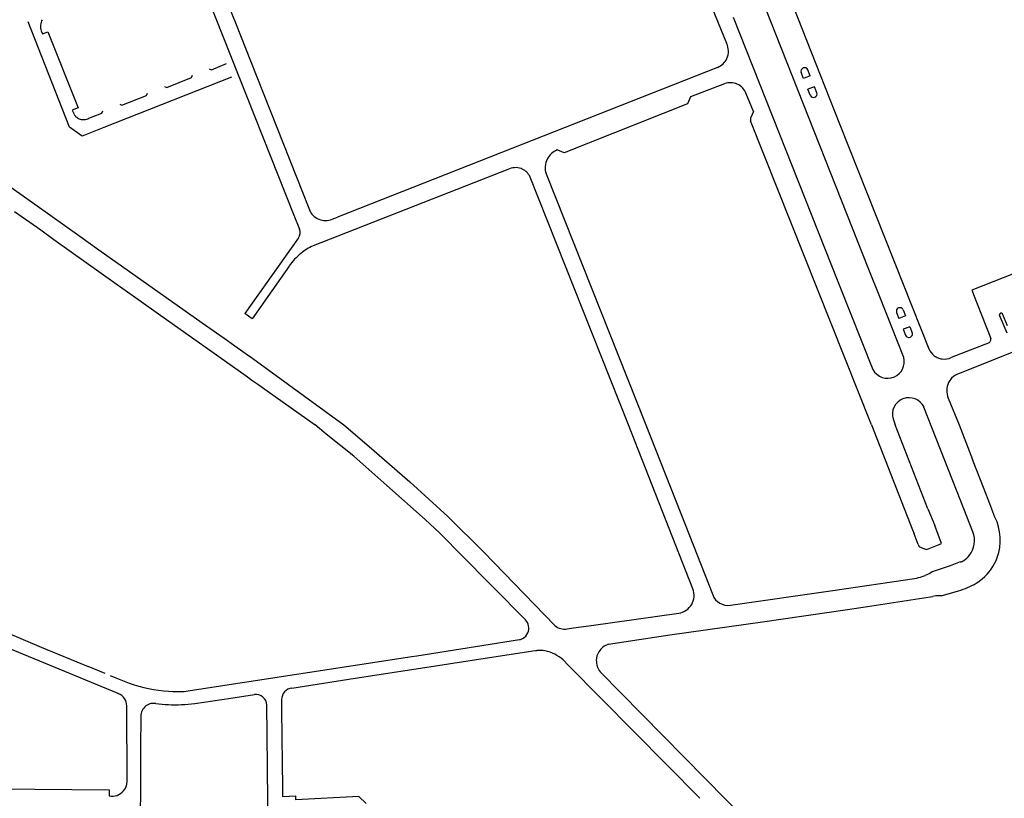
# Model space of a CAD drawing. Extents: x 148869 to 161638, y 453607 to 469810.
# Tile 925 of 1056: x 159127.4 to 159130.77, y 459859.54 to 459862.21. Entities that reach past the tile are written whole.
import ezdxf

# ---------------------------------------------------------------- set-up
doc = ezdxf.new("R2010")
doc.units = 0
doc.layers.add('LKI_V01_KANTRIJWEG', color=252, linetype='CONTINUOUS')

msp = doc.modelspace()

# ---------------------------------------------------------------- linework, layer by layer
at = {"layer": 'LKI_V01_KANTRIJWEG'}
for p, q in [((159128.0243, 459862.3197), (159128.3342, 459861.5383)), ((159128.0243, 459862.3197), (159128.3342, 459861.5383)), ((159129.7557, 459862.2719), (159129.8153, 459862.1265)), ((159129.7557, 459862.2719), (159129.8153, 459862.1265)), ((159130.303, 459861.3514), (159129.9472, 459862.2498)), ((159130.303, 459861.3514), (159129.9472, 459862.2498)), ((159130.0429, 459862.2554), (159130.1682, 459861.9374)), ((159130.0429, 459862.2554), (159130.1682, 459861.9374)), ((159129.8377, 459862.2157), (159130.1968, 459861.3109)), ((159129.8377, 459862.2157), (159130.1968, 459861.3109)), ((159127.4691, 459862.1695), (159127.4732, 459862.1585)), ((159127.4691, 459862.1695), (159127.4732, 459862.1585)), ((159128.0437, 459862.0394), (159128.0518, 459862.0362)), ((159128.0437, 459862.0394), (159128.0518, 459862.0362)), ((159128.0518, 459862.0362), (159128.1029, 459862.0569)), ((159128.0518, 459862.0362), (159128.1029, 459862.0569)), ((159129.7848, 459862.0442), (159128.4835, 459861.5315)), ((159129.7848, 459862.0442), (159128.4835, 459861.5315)), ((159128.121, 459862.0105), (159127.6836, 459861.8378)), ((159128.121, 459862.0105), (159127.6836, 459861.8378)), ((159127.8987, 459861.9756), (159127.9836, 459862.0093)), ((159127.8987, 459861.9756), (159127.9836, 459862.0093)), ((159127.9836, 459862.0093), (159127.9875, 459862.0169)), ((159127.9836, 459862.0093), (159127.9875, 459862.0169)), ((159130.0792, 459862.0061), (159130.0711, 459862.0265)), ((159130.0792, 459862.0061), (159130.0711, 459862.0265)), ((159130.1015, 459862.0149), (159130.0792, 459862.0061)), ((159130.1015, 459862.0149), (159130.0792, 459862.0061)), ((159130.1015, 459862.0149), (159130.0934, 459862.0354)), ((159130.1015, 459862.0149), (159130.0934, 459862.0354)), ((159127.8909, 459861.9785), (159127.8987, 459861.9756)), ((159127.8909, 459861.9785), (159127.8987, 459861.9756)), ((159129.8089, 459861.9877), (159129.6922, 459861.9435)), ((159129.8089, 459861.9877), (159129.6922, 459861.9435)), ((159130.1163, 459861.9777), (159130.094, 459861.9689)), ((159130.1163, 459861.9777), (159130.094, 459861.9689)), ((159130.1244, 459861.9573), (159130.1163, 459861.9777)), ((159130.1244, 459861.9573), (159130.1163, 459861.9777)), ((159127.7451, 459861.9141), (159127.8298, 459861.9481)), ((159127.7451, 459861.9141), (159127.8298, 459861.9481)), ((159127.8298, 459861.9481), (159127.8332, 459861.9556)), ((159127.8298, 459861.9481), (159127.8332, 459861.9556)), ((159129.9076, 459861.8933), (159129.8829, 459861.9533)), ((159129.9076, 459861.8933), (159129.8829, 459861.9533)), ((159130.1021, 459861.9484), (159130.094, 459861.9689)), ((159130.1021, 459861.9484), (159130.094, 459861.9689)), ((159130.1682, 459861.9374), (159130.2024, 459861.8509)), ((159130.1682, 459861.9374), (159130.2024, 459861.8509)), ((159127.7377, 459861.9177), (159127.7451, 459861.9141)), ((159127.7377, 459861.9177), (159127.7451, 459861.9141)), ((159127.632, 459861.8696), (159127.6765, 459861.8874)), ((159127.632, 459861.8696), (159127.6765, 459861.8874)), ((159127.6765, 459861.8874), (159127.6798, 459861.8947)), ((159127.6765, 459861.8874), (159127.6798, 459861.8947)), ((159129.9076, 459861.8933), (159129.8981, 459861.8728)), ((159129.9076, 459861.8933), (159129.8981, 459861.8728)), ((159130.3112, 459860.8195), (159129.8976, 459861.8613)), ((159130.3112, 459860.8195), (159129.8976, 459861.8613)), ((159130.2024, 459861.8509), (159130.3871, 459861.3848)), ((159130.2024, 459861.8509), (159130.3871, 459861.3848)), ((159129.0668, 459861.6943), (159128.3997, 459861.4335)), ((159129.0668, 459861.6943), (159128.3997, 459861.4335)), ((159129.4793, 459860.8195), (159129.1403, 459861.6739)), ((159129.4793, 459860.8195), (159129.1403, 459861.6739)), ((159129.1979, 459861.6799), (159129.5396, 459860.8195)), ((159129.1979, 459861.6799), (159129.5396, 459860.8195)), ((159127.3777, 459861.5503), (159127.4673, 459861.4872)), ((159127.3777, 459861.5503), (159127.4673, 459861.4872)), ((159128.3342, 459861.5383), (159128.3531, 459861.4903)), ((159128.3342, 459861.5383), (159128.3531, 459861.4903)), ((159128.4649, 459861.5241), (159128.4835, 459861.5315)), ((159128.4649, 459861.5241), (159128.4835, 459861.5315)), ((159127.4673, 459861.4872), (159127.5122, 459861.4546)), ((159127.4673, 459861.4872), (159127.5122, 459861.4546)), ((159128.3494, 459861.4605), (159128.1662, 459861.201)), ((159128.3494, 459861.4605), (159128.1662, 459861.201)), ((159128.3178, 459861.3639), (159128.1913, 459861.1834)), ((159128.3178, 459861.3639), (159128.1913, 459861.1834)), ((159130.3871, 459861.3848), (159130.3914, 459861.3741)), ((159130.3871, 459861.3848), (159130.3914, 459861.3741)), ((159130.3914, 459861.3741), (159130.5079, 459861.0801)), ((159130.3914, 459861.3741), (159130.5079, 459861.0801)), ((159130.3397, 459861.2586), (159130.303, 459861.3514)), ((159130.3397, 459861.2586), (159130.303, 459861.3514)), ((159130.1968, 459861.3109), (159130.2012, 459861.2999)), ((159130.1968, 459861.3109), (159130.2012, 459861.2999)), ((159130.2012, 459861.2999), (159130.3164, 459861.01)), ((159130.2012, 459861.2999), (159130.3164, 459861.01)), ((159127.8033, 459861.2483), (159127.8711, 459861.2001)), ((159127.8033, 459861.2483), (159127.8711, 459861.2001)), ((159130.4223, 459861.0501), (159130.3397, 459861.2586)), ((159130.4223, 459861.0501), (159130.3397, 459861.2586)), ((159130.6734, 459861.2345), (159130.7204, 459861.1162)), ((159130.6734, 459861.2345), (159130.7204, 459861.1162)), ((159127.8711, 459861.2001), (159128.1704, 459860.9875)), ((159127.8711, 459861.2001), (159128.1704, 459860.9875)), ((159128.1913, 459861.1834), (159128.1662, 459861.201)), ((159128.1913, 459861.1834), (159128.1662, 459861.201)), ((159130.3977, 459861.2049), (159130.4058, 459861.1845)), ((159130.3977, 459861.2049), (159130.4058, 459861.1845)), ((159130.42, 459861.2137), (159130.4281, 459861.1933)), ((159130.42, 459861.2137), (159130.4281, 459861.1933)), ((159130.7491, 459861.1966), (159130.7747, 459861.1346)), ((159130.7491, 459861.1966), (159130.7747, 459861.1346)), ((159130.7776, 459861.1586), (159130.7606, 459861.2006)), ((159130.7776, 459861.1586), (159130.7606, 459861.2006)), ((159128.0203, 459861.1698), (159128.107, 459861.1083)), ((159128.0203, 459861.1698), (159128.107, 459861.1083)), ((159130.4281, 459861.1933), (159130.4058, 459861.1845)), ((159130.4281, 459861.1933), (159130.4058, 459861.1845)), ((159130.4428, 459861.1561), (159130.4205, 459861.1473)), ((159130.4428, 459861.1561), (159130.4205, 459861.1473)), ((159130.4205, 459861.1473), (159130.4286, 459861.1268)), ((159130.4205, 459861.1473), (159130.4286, 459861.1268)), ((159130.4428, 459861.1561), (159130.4509, 459861.1356)), ((159130.4428, 459861.1561), (159130.4509, 459861.1356)), ((159128.107, 459861.1083), (159128.1315, 459861.091)), ((159128.107, 459861.1083), (159128.1315, 459861.091)), ((159130.7144, 459861.1012), (159130.5849, 459861.0502)), ((159130.7144, 459861.1012), (159130.5849, 459861.0502)), ((159128.1315, 459861.091), (159128.1792, 459861.0572)), ((159128.1315, 459861.091), (159128.1792, 459861.0572)), ((159128.1792, 459861.0572), (159128.1804, 459861.0564)), ((159128.1792, 459861.0572), (159128.1804, 459861.0564)), ((159128.1804, 459861.0564), (159128.5048, 459860.8195)), ((159128.1804, 459861.0564), (159128.5048, 459860.8195)), ((159130.5525, 459861.0456), (159130.5534, 459861.0455)), ((159130.5525, 459861.0456), (159130.5534, 459861.0455)), ((159128.1704, 459860.9875), (159128.1906, 459860.9732)), ((159128.1704, 459860.9875), (159128.1906, 459860.9732)), ((159128.1906, 459860.9732), (159128.2107, 459860.9589)), ((159128.1906, 459860.9732), (159128.2107, 459860.9589)), ((159128.2107, 459860.9589), (159128.2423, 459860.9365)), ((159128.2107, 459860.9589), (159128.2423, 459860.9365)), ((159128.2423, 459860.9365), (159128.4067, 459860.8195)), ((159128.2423, 459860.9365), (159128.4067, 459860.8195)), ((159130.5745, 459860.9117), (159130.6115, 459860.8195)), ((159130.5745, 459860.9117), (159130.6115, 459860.8195)), ((159130.3855, 459860.84), (159130.3925, 459860.8195)), ((159130.3855, 459860.84), (159130.3925, 459860.8195)), ((159129.7001, 459860.2584), (159129.4793, 459860.8195)), ((159129.7001, 459860.2584), (159129.4793, 459860.8195)), ((159130.505, 459860.5329), (159130.3926, 459860.8195)), ((159130.505, 459860.5329), (159130.3926, 459860.8195)), ((159130.6115, 459860.8195), (159130.6578, 459860.7009)), ((159130.6115, 459860.8195), (159130.6578, 459860.7009)), ((159130.505, 459860.5329), (159130.5282, 459860.4748)), ((159130.505, 459860.5329), (159130.5282, 459860.4748)), ((159130.7343, 459860.5041), (159130.7169, 459860.5495)), ((159130.7343, 459860.5041), (159130.7169, 459860.5495)), ((159130.4716, 459860.4103), (159130.4574, 459860.4466)), ((159130.4716, 459860.4103), (159130.4574, 459860.4466)), ((159130.4793, 459860.4013), (159130.4992, 459860.3928)), ((159130.4793, 459860.4013), (159130.4992, 459860.3928)), ((159130.4992, 459860.3928), (159130.5091, 459860.397)), ((159130.4992, 459860.3928), (159130.5091, 459860.397)), ((159130.5091, 459860.397), (159130.5431, 459860.4097)), ((159130.5091, 459860.397), (159130.5431, 459860.4097)), ((159129.1268, 459860.1525), (159128.9028, 459860.3793)), ((159129.1268, 459860.1525), (159128.9028, 459860.3793)), ((159130.5812, 459860.3371), (159130.5193, 459860.3165)), ((159130.5812, 459860.3371), (159130.5193, 459860.3165)), ((159130.6158, 459860.3504), (159130.5812, 459860.3371)), ((159130.6158, 459860.3504), (159130.5812, 459860.3371)), ((159130.1793, 459860.2529), (159130.4589, 459860.2942)), ((159130.1793, 459860.2529), (159130.4589, 459860.2942)), ((159130.4857, 459860.3011), (159130.496, 459860.3044)), ((159130.4857, 459860.3011), (159130.496, 459860.3044)), ((159129.8285, 459860.2024), (159130.1793, 459860.2529)), ((159129.8285, 459860.2024), (159130.1793, 459860.2529)), ((159130.5498, 459860.234), (159130.6099, 459860.2519)), ((159130.5498, 459860.234), (159130.6099, 459860.2519)), ((159130.5317, 459860.234), (159130.5222, 459860.2323)), ((159130.5317, 459860.234), (159130.5222, 459860.2323)), ((159130.2294, 459860.1877), (159130.2979, 459860.1979)), ((159130.2294, 459860.1877), (159130.2979, 459860.1979)), ((159127.1893, 459860.1254), (159127.7253, 459859.9031)), ((159127.1893, 459860.1254), (159127.7253, 459859.9031)), ((159129.2701, 459860.1213), (159129.2918, 459860.1245)), ((159129.2701, 459860.1213), (159129.2918, 459860.1245)), ((159128.7547, 459860.0291), (159129.1068, 459860.0847)), ((159128.7547, 459860.0291), (159129.1068, 459860.0847)), ((159128.738, 459860.0265), (159128.7547, 459860.0291)), ((159128.738, 459860.0265), (159128.7547, 459860.0291)), ((159128.8637, 459860.0014), (159129.1373, 459860.0433)), ((159128.8637, 459860.0014), (159129.1373, 459860.0433)), ((159129.1373, 459860.0433), (159129.1527, 459860.0457)), ((159129.1373, 459860.0433), (159129.1527, 459860.0457)), ((159129.1527, 459860.0457), (159129.1618, 459860.0471)), ((159129.1527, 459860.0457), (159129.1618, 459860.0471)), ((159129.1618, 459860.0471), (159129.1658, 459860.0477)), ((159129.1618, 459860.0471), (159129.1658, 459860.0477)), ((159127.6885, 459859.969), (159127.6302, 459859.9929)), ((159127.6885, 459859.969), (159127.6302, 459859.9929)), ((159128.544, 459859.9522), (159128.8413, 459859.998)), ((159128.544, 459859.9522), (159128.8413, 459859.998)), ((159128.8413, 459859.998), (159128.8637, 459860.0014)), ((159128.8413, 459859.998), (159128.8637, 459860.0014)), ((159129.2743, 459859.9962), (159129.2559, 459860.0149)), ((159129.2743, 459859.9962), (159129.2559, 459860.0149)), ((159129.7239, 459859.5411), (159129.2743, 459859.9962)), ((159129.7239, 459859.5411), (159129.2743, 459859.9962)), ((159127.7051, 459859.962), (159127.7241, 459859.9539)), ((159127.7051, 459859.962), (159127.7241, 459859.9539)), ((159127.7241, 459859.9539), (159127.7705, 459859.9359)), ((159127.7241, 459859.9539), (159127.7705, 459859.9359)), ((159128.3275, 459859.9187), (159128.5219, 459859.9488)), ((159128.3275, 459859.9187), (159128.5219, 459859.9488)), ((159128.5219, 459859.9488), (159128.544, 459859.9522)), ((159128.5219, 459859.9488), (159128.544, 459859.9522)), ((159130.5223, 459858.8174), (159129.3829, 459859.9745)), ((159130.5223, 459858.8174), (159129.3829, 459859.9745)), ((159127.7253, 459859.9031), (159127.733, 459859.8999)), ((159127.7253, 459859.9031), (159127.733, 459859.8999)), ((159127.9046, 459859.9079), (159127.9199, 459859.9072)), ((159127.9046, 459859.9079), (159127.9199, 459859.9072)), ((159127.7629, 459859.5987), (159127.7619, 459859.8577)), ((159127.7629, 459859.5987), (159127.7619, 459859.8577)), ((159128.2427, 459859.761), (159128.2417, 459859.8603)), ((159128.2427, 459859.761), (159128.2417, 459859.8603)), ((159128.2919, 459859.8791), (159128.2929, 459859.7172)), ((159128.2919, 459859.8791), (159128.2929, 459859.7172)), ((159127.8099, 459859.8173), (159127.8094, 459859.7172)), ((159127.8099, 459859.8173), (159127.8094, 459859.7172)), ((159127.8094, 459859.7172), (159127.8089, 459859.616)), ((159127.8094, 459859.7172), (159127.8089, 459859.616)), ((159128.2929, 459859.7172), (159128.2934, 459859.6947)), ((159128.2929, 459859.7172), (159128.2934, 459859.6947)), ((159128.2934, 459859.6947), (159128.2948, 459859.5469)), ((159128.2934, 459859.6947), (159128.2948, 459859.5469)), ((159127.8089, 459859.616), (159127.8088, 459859.5894)), ((159127.8089, 459859.616), (159127.8088, 459859.5894)), ((159127.8088, 459859.5894), (159127.8066, 459859.1225)), ((159127.8088, 459859.5894), (159127.8066, 459859.1225)), ((159127.1837, 459859.5745), (159127.7017, 459859.5706)), ((159127.1837, 459859.5745), (159127.7017, 459859.5706)), ((159127.7017, 459859.5706), (159127.7015, 459859.5495)), ((159127.7017, 459859.5706), (159127.7015, 459859.5495)), ((159128.2948, 459859.5469), (159128.3402, 459859.5491)), ((159128.2948, 459859.5469), (159128.3402, 459859.5491))]:
    msp.add_line(p, q, dxfattribs=at)
for points in [[(159128.0772, 459862.3378), (159128.1362, 459862.1914), (159128.1852, 459862.0662), (159128.387, 459861.5565)], [(159128.0772, 459862.3378), (159128.1362, 459862.1914), (159128.1852, 459862.0662), (159128.387, 459861.5565)], [(159127.6836, 459861.8378), (159127.609, 459861.8084), (159127.5653, 459861.8391), (159127.4244, 459862.2002)], [(159127.6836, 459861.8378), (159127.609, 459861.8084), (159127.5653, 459861.8391), (159127.4244, 459862.2002)], [(159127.4732, 459862.1585), (159127.492, 459862.1662), (159127.5953, 459861.9054), (159127.5755, 459861.8972), (159127.5813, 459861.8833)], [(159127.4732, 459862.1585), (159127.492, 459862.1662), (159127.5953, 459861.9054), (159127.5755, 459861.8972), (159127.5813, 459861.8833)], [(159129.6922, 459861.9435), (159129.6821, 459861.919), (159129.2591, 459861.751), (159129.2356, 459861.7612)], [(159129.6922, 459861.9435), (159129.6821, 459861.919), (159129.2591, 459861.751), (159129.2356, 459861.7612)], [(159127.2518, 459861.7131), (159127.3959, 459861.612), (159127.6016, 459861.4663), (159127.6659, 459861.4197), (159128.0203, 459861.1698)], [(159127.2518, 459861.7131), (159127.3959, 459861.612), (159127.6016, 459861.4663), (159127.6659, 459861.4197), (159128.0203, 459861.1698)], [(159127.5122, 459861.4546), (159127.7259, 459861.3032), (159127.8033, 459861.2483)], [(159127.5122, 459861.4546), (159127.7259, 459861.3032), (159127.8033, 459861.2483)], [(159130.9831, 459861.4106), (159130.6548, 459861.2812), (159130.6734, 459861.2345)], [(159130.9831, 459861.4106), (159130.6548, 459861.2812), (159130.6734, 459861.2345)], [(159131.1443, 459861.2084), (159131.1264, 459861.2008), (159130.6147, 459860.9968)], [(159131.1443, 459861.2084), (159131.1264, 459861.2008), (159130.6147, 459860.9968)], [(159130.659, 459860.454), (159130.6176, 459860.5587), (159130.4914, 459860.8802)], [(159130.659, 459860.454), (159130.6176, 459860.5587), (159130.4914, 459860.8802)], [(159128.8321, 459860.45), (159128.7835, 459860.4959), (159128.6527, 459860.6128), (159128.5391, 459860.7122), (159128.4443, 459860.7884), (159128.4067, 459860.8195)], [(159128.8321, 459860.45), (159128.7835, 459860.4959), (159128.6527, 459860.6128), (159128.5391, 459860.7122), (159128.4443, 459860.7884), (159128.4067, 459860.8195)], [(159128.5048, 459860.8195), (159128.5921, 459860.7461), (159128.7314, 459860.6243), (159128.8607, 459860.5058), (159128.9849, 459860.3845), (159129.2277, 459860.1331)], [(159128.5048, 459860.8195), (159128.5921, 459860.7461), (159128.7314, 459860.6243), (159128.8607, 459860.5058), (159128.9849, 459860.3845), (159129.2277, 459860.1331)], [(159129.5396, 459860.8195), (159129.6742, 459860.4784), (159129.7682, 459860.2375)], [(159129.5396, 459860.8195), (159129.6742, 459860.4784), (159129.7682, 459860.2375)], [(159130.3112, 459860.8195), (159130.4519, 459860.4603), (159130.4574, 459860.4466)], [(159130.3112, 459860.8195), (159130.4519, 459860.4603), (159130.4574, 459860.4466)], [(159130.7169, 459860.5495), (159130.6969, 459860.5994), (159130.6578, 459860.7009)], [(159130.7169, 459860.5495), (159130.6969, 459860.5994), (159130.6578, 459860.7009)], [(159130.5431, 459860.4097), (159130.5509, 459860.4131), (159130.5282, 459860.4748)], [(159130.5431, 459860.4097), (159130.5509, 459860.4131), (159130.5282, 459860.4748)], [(159128.9028, 459860.3793), (159128.8461, 459860.4368), (159128.8321, 459860.45)], [(159128.9028, 459860.3793), (159128.8461, 459860.4368), (159128.8321, 459860.45)], [(159130.5193, 459860.3165), (159130.5115, 459860.3114), (159130.496, 459860.3044)], [(159130.5193, 459860.3165), (159130.5115, 459860.3114), (159130.496, 459860.3044)], [(159130.2979, 459860.1979), (159130.4903, 459860.2281), (159130.5222, 459860.2323)], [(159130.2979, 459860.1979), (159130.4903, 459860.2281), (159130.5222, 459860.2323)], [(159129.4116, 459860.0687), (159129.6208, 459860.1005), (159129.9388, 459860.145), (159130.2294, 459860.1877)], [(159129.4116, 459860.0687), (159129.6208, 459860.1005), (159129.9388, 459860.145), (159130.2294, 459860.1877)], [(159127.213, 459860.1672), (159127.4692, 459860.0583), (159127.6302, 459859.9929)], [(159127.213, 459860.1672), (159127.4692, 459860.0583), (159127.6302, 459859.9929)], [(159129.2918, 459860.1245), (159129.352, 459860.1333), (159129.6516, 459860.1753)], [(159129.2918, 459860.1245), (159129.352, 459860.1333), (159129.6516, 459860.1753)], [(159127.9199, 459859.9072), (159127.9587, 459859.9073), (159127.9795, 459859.9099), (159128.738, 459860.0265)], [(159127.9199, 459859.9072), (159127.9587, 459859.9073), (159127.9795, 459859.9099), (159128.738, 459860.0265)], [(159127.9944, 459859.8662), (159128.1185, 459859.8839), (159128.1987, 459859.8969)], [(159127.9944, 459859.8662), (159128.1185, 459859.8839), (159128.1987, 459859.8969)], [(159128.2521, 459859.1206), (159128.2451, 459859.5311), (159128.2427, 459859.761)], [(159128.2521, 459859.1206), (159128.2451, 459859.5311), (159128.2427, 459859.761)], [(159128.5817, 459859.5228), (159128.5569, 459859.547), (159128.3409, 459859.5355), (159128.3402, 459859.5491)], [(159128.5817, 459859.5228), (159128.5569, 459859.547), (159128.3409, 459859.5355), (159128.3402, 459859.5491)]]:
    msp.add_lwpolyline(points, dxfattribs=at)
for centre, radius, start, end in [((159127.5176, 459862.1854), 0.0509, 154.4106, 176.1114), ((159127.5176, 459862.1854), 0.0509, 154.4106, 176.1114), ((159127.517, 459862.1852), 0.0504, 175.8513, 198.0917), ((159127.517, 459862.1852), 0.0504, 175.8513, 198.0917), ((159129.7623, 459862.0994), 0.0596, 335.021, 27.1048), ((159129.7623, 459862.0994), 0.0596, 335.021, 27.1048), ((159129.7624, 459862.0992), 0.0594, 292.145, 335.117), ((159129.7624, 459862.0992), 0.0594, 292.145, 335.117), ((159130.0823, 459862.031), 0.012, 21.624, 201.624), ((159130.0823, 459862.031), 0.012, 21.624, 201.624), ((159129.8292, 459861.9345), 0.057, 66.5291, 110.8869), ((159129.8292, 459861.9345), 0.057, 66.5291, 110.8869), ((159129.8291, 459861.9345), 0.057, 19.2318, 66.4367), ((159129.8291, 459861.9345), 0.057, 19.2318, 66.4367), ((159130.1132, 459861.9529), 0.012, 201.6064, 21.6064), ((159130.1132, 459861.9529), 0.012, 201.6064, 21.6064), ((159127.6125, 459861.9017), 0.0363, 210.5121, 232.2614), ((159127.6125, 459861.9017), 0.0363, 210.5121, 232.2614), ((159127.6125, 459861.9011), 0.0357, 231.7562, 253.8414), ((159127.6125, 459861.9011), 0.0357, 231.7562, 253.8414), ((159127.6132, 459861.9061), 0.041, 275.8606, 297.1909), ((159127.6132, 459861.9061), 0.041, 275.8606, 297.1909), ((159129.9185, 459861.8659), 0.0215, 161.3296, 173.6128), ((159129.9185, 459861.8659), 0.0215, 161.3296, 173.6128), ((159127.6139, 459861.9048), 0.0397, 253.2944, 275.0638), ((159127.6139, 459861.9048), 0.0397, 253.2944, 275.0638), ((159129.9173, 459861.8662), 0.0203, 174.2116, 194.1225), ((159129.9173, 459861.8662), 0.0203, 174.2116, 194.1225), ((159129.2595, 459861.7007), 0.0651, 111.5394, 153.3299), ((159129.2595, 459861.7007), 0.0651, 111.5394, 153.3299), ((159129.2594, 459861.7007), 0.065, 153.3435, 198.7166), ((159129.2594, 459861.7007), 0.065, 153.3435, 198.7166), ((159129.0927, 459861.6449), 0.0558, 69.9949, 117.7059), ((159129.0927, 459861.6449), 0.0558, 69.9949, 117.7059), ((159129.0927, 459861.645), 0.0557, 31.1595, 69.9082), ((159129.0927, 459861.645), 0.0557, 31.1595, 69.9082), ((159128.4418, 459861.5786), 0.0592, 201.9085, 292.8999), ((159128.4418, 459861.5786), 0.0592, 201.9085, 292.8999), ((159128.3236, 459861.4788), 0.0317, 324.7562, 21.349), ((159128.3236, 459861.4788), 0.0317, 324.7562, 21.349), ((159128.497, 459861.2357), 0.2204, 116.1748, 129.0049), ((159128.497, 459861.2357), 0.2204, 116.1748, 129.0049), ((159128.4979, 459861.235), 0.2215, 129.0747, 144.3967), ((159128.4979, 459861.235), 0.2215, 129.0747, 144.3967), ((159130.4088, 459861.2093), 0.012, 21.4644, 201.6152), ((159130.4088, 459861.2093), 0.012, 21.4644, 201.6152), ((159130.7559, 459861.1956), 0.00685, 109.3389, 171.7528), ((159130.7559, 459861.1956), 0.00685, 109.3389, 171.7528), ((159130.7559, 459861.1955), 0.00694, 47.0509, 109.0728), ((159130.7559, 459861.1955), 0.00694, 47.0509, 109.0728), ((159130.4398, 459861.1312), 0.012, 201.5088, 21.5708), ((159130.4398, 459861.1312), 0.012, 201.5088, 21.5708), ((159130.704, 459861.114), 0.0165, 309.2049, 345.0461), ((159130.704, 459861.114), 0.0165, 309.2049, 345.0461), ((159130.7046, 459861.1142), 0.016, 343.9063, 7.4715), ((159130.7046, 459861.1142), 0.016, 343.9063, 7.4715), ((159130.5592, 459861.1015), 0.0556, 202.5857, 233.6899), ((159130.5592, 459861.1015), 0.0556, 202.5857, 233.6899), ((159130.3672, 459861.0362), 0.0568, 293.5658, 14.2166), ((159130.3672, 459861.0362), 0.0568, 293.5658, 14.2166), ((159130.5593, 459861.099), 0.0537, 232.1359, 248.3274), ((159130.5593, 459861.099), 0.0537, 232.1359, 248.3274), ((159130.5604, 459861.1004), 0.0554, 247.7374, 261.7672), ((159130.5604, 459861.1004), 0.0554, 247.7374, 261.7672), ((159130.5611, 459861.1022), 0.0572, 262.2369, 294.5722), ((159130.5611, 459861.1022), 0.0572, 262.2369, 294.5722), ((159130.367, 459861.0362), 0.0569, 207.4147, 293.7427), ((159130.367, 459861.0362), 0.0569, 207.4147, 293.7427), ((159130.6305, 459860.9378), 0.0611, 104.9114, 137.0277), ((159130.6305, 459860.9378), 0.0611, 104.9114, 137.0277), ((159130.6311, 459860.9371), 0.062, 153.6582, 204.2444), ((159130.6311, 459860.9371), 0.062, 153.6582, 204.2444), ((159130.6311, 459860.9369), 0.0621, 136.818, 153.4693), ((159130.6311, 459860.9369), 0.0621, 136.818, 153.4693), ((159130.4399, 459860.8561), 0.0568, 111.118, 196.4443), ((159130.4399, 459860.8561), 0.0568, 111.118, 196.4443), ((159130.44, 459860.8561), 0.0568, 25.0781, 111.1819), ((159130.44, 459860.8561), 0.0568, 25.0781, 111.1819), ((159130.5743, 459860.4257), 0.1782, 340.3805, 26.1104), ((159130.5743, 459860.4257), 0.1782, 340.3805, 26.1104), ((159130.584, 459860.4243), 0.0807, 320.3868, 21.578), ((159130.584, 459860.4243), 0.0807, 320.3868, 21.578), ((159130.4841, 459860.4132), 0.0129, 192.9044, 248.0587), ((159130.4841, 459860.4132), 0.0129, 192.9044, 248.0587), ((159130.6116, 459860.3781), 0.028, 278.6248, 306.9492), ((159130.6116, 459860.3781), 0.028, 278.6248, 306.9492), ((159130.5561, 459860.4528), 0.121, 306.6662, 318.2625), ((159130.5561, 459860.4528), 0.121, 306.6662, 318.2625), ((159130.6465, 459860.3726), 0.000373, 271.9791, 140.397), ((159130.6465, 459860.3726), 0.000373, 271.9791, 140.397), ((159130.583, 459860.423), 0.1691, 309.7343, 340.2532), ((159130.583, 459860.423), 0.1691, 309.7343, 340.2532), ((159130.4479, 459860.393), 0.0993, 276.3747, 292.352), ((159130.4479, 459860.393), 0.0993, 276.3747, 292.352), ((159130.5469, 459860.4678), 0.2267, 302.9188, 309.5109), ((159130.5469, 459860.4678), 0.2267, 302.9188, 309.5109), ((159129.6432, 459860.2359), 0.0612, 277.963, 21.5688), ((159129.6432, 459860.2359), 0.0612, 277.963, 21.5688), ((159130.515, 459860.5575), 0.32, 287.2367, 298.9766), ((159130.515, 459860.5575), 0.32, 287.2367, 298.9766), ((159129.8204, 459860.2579), 0.0561, 201.2981, 278.228), ((159129.8204, 459860.2579), 0.0561, 201.2981, 278.228), ((159130.5408, 459860.1682), 0.0664, 82.1618, 97.8382), ((159130.5408, 459860.1682), 0.0664, 82.1618, 97.8382), ((159129.0981, 459860.1241), 0.0404, 335.8025, 44.7264), ((159129.0981, 459860.1241), 0.0404, 335.8025, 44.7264), ((159129.261, 459860.1707), 0.0502, 228.4665, 280.5006), ((159129.261, 459860.1707), 0.0502, 228.4665, 280.5006), ((159129.1019, 459860.1138), 0.0295, 279.6219, 301.1003), ((159129.1019, 459860.1138), 0.0295, 279.6219, 301.1003), ((159129.099, 459860.1233), 0.0393, 297.5298, 336.3237), ((159129.099, 459860.1233), 0.0393, 297.5298, 336.3237), ((159129.4282, 459860.0127), 0.0584, 106.6064, 149.1103), ((159129.4282, 459860.0127), 0.0584, 106.6064, 149.1103), ((159129.1714, 459859.924), 0.1238, 79.4919, 92.5856), ((159129.1714, 459859.924), 0.1238, 79.4919, 92.5856), ((159129.1713, 459859.9229), 0.1249, 47.3891, 79.5401), ((159129.1713, 459859.9229), 0.1249, 47.3891, 79.5401), ((159129.426, 459860.0127), 0.0565, 147.9892, 179.1549), ((159129.426, 459860.0127), 0.0565, 147.9892, 179.1549), ((159129.4281, 459860.0117), 0.0586, 178.1384, 219.4245), ((159129.4281, 459860.0117), 0.0586, 178.1384, 219.4245), ((159127.9269, 459860.3483), 0.441, 249.2413, 267.1068), ((159127.9269, 459860.3483), 0.441, 249.2413, 267.1068), ((159128.332, 459859.8788), 0.0402, 96.4814, 179.4706), ((159128.332, 459859.8788), 0.0402, 96.4814, 179.4706), ((159127.7176, 459859.8584), 0.0442, 358.9771, 69.6941), ((159127.7176, 459859.8584), 0.0442, 358.9771, 69.6941), ((159128.2029, 459859.8582), 0.0389, 3.0514, 96.2125), ((159128.2029, 459859.8582), 0.0389, 3.0514, 96.2125), ((159127.8545, 459859.8214), 0.0448, 81.7472, 185.1883), ((159127.8545, 459859.8214), 0.0448, 81.7472, 185.1883), ((159127.913, 459860.2202), 0.3582, 261.6499, 268.5948), ((159127.913, 459860.2202), 0.3582, 261.6499, 268.5948), ((159127.9266, 459860.356), 0.4944, 267.4044, 277.8871), ((159127.9266, 459860.356), 0.4944, 267.4044, 277.8871), ((159127.7122, 459859.5992), 0.0507, 320.1953, 359.4711), ((159127.7122, 459859.5992), 0.0507, 320.1953, 359.4711), ((159127.7121, 459859.5991), 0.0507, 257.9037, 320.3174), ((159127.7121, 459859.5991), 0.0507, 257.9037, 320.3174)]:
    msp.add_arc(centre, radius, start, end, dxfattribs=at)

doc.saveas('drawing.dxf')
